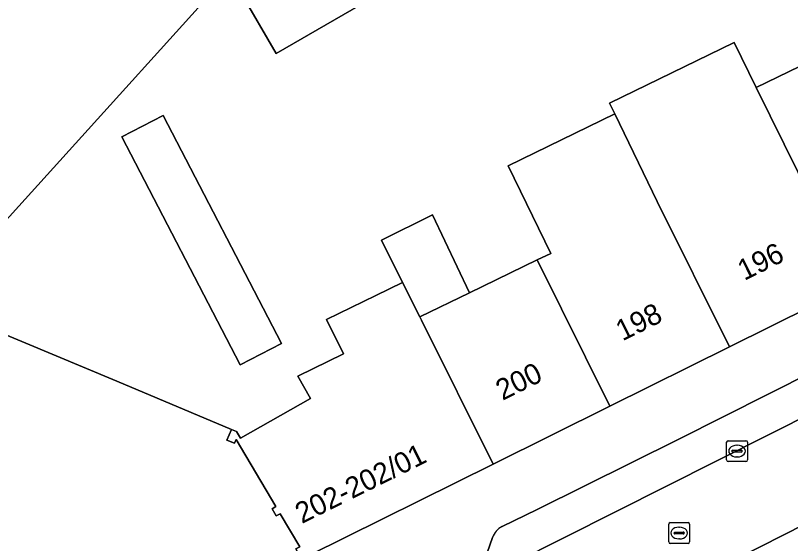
# Model space of a CAD drawing. Extents: x 161771 to 163125, y 382475 to 383179.
# Drawn here: x 162193.76 to 162230.92, y 382655.51 to 382680.84 of the extents above; entities that cross this region are included whole.
import ezdxf

# ---------------------------------------------------------------- set-up
doc = ezdxf.new("R2010")
doc.units = 0
for name, color, linetype in [('IMGEO_Erf', 7, 'Continuous'), ('IMGEO_Kolk', 7, 'Continuous'), ('IMGEO_Pand', 7, 'Continuous'), ('IMGEO_Pand_nummerreeks', 7, 'Continuous'), ('IMGEO_Parkeervlak_open', 7, 'Continuous'), ('IMGEO_Rijbaan_lokaal_open', 7, 'Continuous'), ('IMGEO_Rioolput', 7, 'Continuous'), ('IMGEO_Voetpad_open', 7, 'Continuous')]:
    doc.layers.add(name, color=color, linetype=linetype)

msp = doc.modelspace()

# ---------------------------------------------------------------- linework, layer by layer
at = {"layer": 'IMGEO_Erf'}
msp.add_lwpolyline([(162209.762, 382689.239), (162189.675, 382667.014), (162198.614, 382663.288), (162204.11, 382660.982), (162204.354, 382660.88), (162204.538, 382660.563), (162207.901, 382662.471), (162207.296, 382663.538), (162209.482, 382664.6), (162208.676, 382666.258), (162211.035, 382667.404), (162212.32, 382668.028), (162211.31, 382670.063), (162213.749, 382671.274), (162215.525, 382667.535), (162218.775, 382669.113), (162219.422, 382669.427), (162217.379, 382673.633), (162222.49, 382676.115), (162222.234, 382676.642), (162228.216, 382679.547), (162229.268, 382677.383), (162235.012, 382680.173)], dxfattribs=at)
for points in [[(162211.858, 382682.26), (162206.253, 382679.025), (162204.547, 382681.981), (162209.378, 382686.557)], [(162206.511, 382665.108), (162204.529, 382664.08), (162198.853, 382675.022), (162200.833, 382676.049)]]:
    msp.add_lwpolyline(points, close=True, dxfattribs=at)
at = {"layer": 'IMGEO_Kolk'}
for p, q in [((162227.931, 382660.439), (162228.783, 382660.439)), ((162227.856, 382659.513), (162227.856, 382660.365)), ((162228.344, 382660.219), (162228.369, 382660.219)), ((162228.857, 382660.365), (162228.857, 382659.513)), ((162228.115, 382659.933), (162228.115, 382659.945)), ((162228.553, 382659.896), (162228.155, 382659.896)), ((162228.158, 382659.982), (162228.556, 382659.982)), ((162228.367, 382659.659), (162228.342, 382659.659)), ((162228.599, 382659.945), (162228.599, 382659.933)), ((162228.783, 382659.439), (162227.931, 382659.439))]:
    msp.add_line(p, q, dxfattribs=at)
for points in [[(162227.931, 382660.439), (162228.783, 382660.439)], [(162227.856, 382659.513), (162227.856, 382660.365)], [(162228.857, 382660.365), (162228.857, 382659.513)], [(162228.783, 382659.439), (162227.931, 382659.439)]]:
    msp.add_lwpolyline(points, dxfattribs=at)
for centre, radius, start, end in [((162227.933, 382660.363), 0.0765, 91.552, 178.448), ((162227.933, 382660.363), 0.0765, 91.552, 178.448), ((162228.781, 382660.363), 0.0765, 1.552, 88.448), ((162228.781, 382660.363), 0.0765, 1.552, 88.448), ((162228.155, 382659.942), 0.0403, 85.8775, 175.7526), ((162228.152, 382659.932), 0.0366, 178.938, 274.7102), ((162228.556, 382659.939), 0.043, 264.8664, 352.4533), ((162228.56, 382659.944), 0.0386, 1.7309, 96.639), ((162227.933, 382659.515), 0.0765, 181.552, 268.448), ((162227.933, 382659.515), 0.0765, 181.552, 268.448), ((162228.781, 382659.515), 0.0765, 271.552, 358.448), ((162228.781, 382659.515), 0.0765, 271.552, 358.448)]:
    msp.add_arc(centre, radius, start, end, dxfattribs=at)
for centre, major_axis, ratio, start_param, end_param in [((162228.343, 382659.939), (-0.387, 0.002), 0.722429, 4.712389, 7.853982), ((162228.368, 382659.939), (-0.39, 0.002), 0.717154, 1.570796, 4.712389)]:
    msp.add_ellipse(centre, major_axis=major_axis, ratio=ratio, start_param=start_param, end_param=end_param, dxfattribs=at)
at = {"layer": 'IMGEO_Pand'}
for points in [[(162189.675, 382667.014), (162209.762, 382689.239), (162190.797, 382706.034), (162165.639, 382678.074), (162164.832, 382678.395), (162160.996, 382670.394), (162159.369, 382667.001), (162158.834, 382665.885), (162158.988, 382665.812), (162166.726, 382662.151), (162167.795, 382664.411), (162171.191, 382662.819), (162174.993, 382661.036), (162174.459, 382659.906), (162178.229, 382658.124), (162182.008, 382656.338), (162181.461, 382655.181), (162181.94, 382654.954), (162185.346, 382662.156)], [(162209.378, 382686.557), (162204.547, 382681.981), (162206.253, 382679.025), (162211.858, 382682.26)], [(162233.953, 382667.895), (162239.895, 382670.843), (162236.452, 382677.773), (162236.32, 382677.993), (162235.012, 382680.173), (162229.268, 382677.383)], [(162229.268, 382677.383), (162228.216, 382679.547), (162222.234, 382676.642), (162222.49, 382676.115), (162224.533, 382671.91), (162227.996, 382664.939), (162233.953, 382667.895)], [(162204.529, 382664.08), (162206.511, 382665.108), (162200.833, 382676.049), (162198.853, 382675.022)], [(162224.533, 382671.91), (162222.49, 382676.115), (162217.379, 382673.633), (162219.422, 382669.427), (162218.775, 382669.113), (162222.263, 382662.095), (162227.996, 382664.939)], [(162212.32, 382668.028), (162213.141, 382666.377), (162215.525, 382667.535), (162213.749, 382671.274), (162211.31, 382670.063)], [(162218.775, 382669.113), (162215.525, 382667.535), (162213.141, 382666.377), (162213.219, 382666.23), (162216.656, 382659.313), (162222.263, 382662.095)], [(162213.219, 382666.23), (162213.141, 382666.377), (162212.32, 382668.028), (162211.035, 382667.404), (162208.676, 382666.258), (162209.482, 382664.6), (162207.296, 382663.538), (162207.901, 382662.471), (162204.538, 382660.563), (162204.354, 382660.88), (162204.11, 382660.982), (162203.894, 382660.467), (162204.263, 382660.313), (162204.337, 382660.489), (162206.239, 382657.281), (162206.059, 382657.174), (162206.263, 382656.83), (162206.443, 382656.937), (162207.386, 382655.345), (162207.2, 382655.246), (162207.388, 382654.892), (162207.726, 382655.072), (162207.825, 382654.931), (162216.656, 382659.313)], [(162204.337, 382660.489), (162204.263, 382660.313), (162203.894, 382660.467), (162204.11, 382660.982), (162198.614, 382663.288), (162189.675, 382667.014), (162185.346, 382662.156), (162181.94, 382654.954), (162199.862, 382647.487), (162205.718, 382652.21), (162207.575, 382653.731), (162208.22, 382654.26), (162207.825, 382654.931), (162207.726, 382655.072), (162207.388, 382654.892), (162207.2, 382655.246), (162207.386, 382655.345), (162206.443, 382656.937), (162206.263, 382656.83), (162206.059, 382657.174), (162206.239, 382657.281)]]:
    msp.add_lwpolyline(points, close=True, dxfattribs=at)
at = {"layer": 'IMGEO_Parkeervlak_open'}
for points in [[(162401.256, 382747.01), (162400.386, 382746.491), (162370.2, 382728.476), (162367.741, 382727.079), (162354.685, 382720.034), (162351.77, 382718.461), (162349.822, 382717.41), (162348.194, 382716.555), (162332.897, 382708.52), (162326.104, 382704.354), (162325.132, 382703.807), (162292.384, 382687.247), (162288.66, 382685.364), (162272.146, 382677.013), (162226.284, 382653.729), (162225.203, 382653.3)], [(162255.686, 382675.69), (162225.558, 382660.519), (162218.779, 382657.135), (162217.093, 382656.32)], [(162215.227, 382653.35), (162259.018, 382675.401)], [(162216.632, 382655.789), (162216.129, 382654.367)]]:
    msp.add_lwpolyline(points, dxfattribs=at)
msp.add_arc((162217.503, 382655.499), 0.918, 116.5165, 161.5562, dxfattribs=at)
at = {"layer": 'IMGEO_Rijbaan_lokaal_open'}
for points in [[(162272.146, 382677.013), (162288.66, 382685.364), (162286.63, 382689.373), (162270.89, 382681.387), (162270.451, 382681.164), (162259.872, 382675.793), (162259.311, 382675.51), (162259.018, 382675.401), (162215.227, 382653.35), (162215.202, 382653.338), (162214.056, 382652.688)], [(162225.203, 382653.3), (162226.284, 382653.729), (162272.146, 382677.013)]]:
    msp.add_lwpolyline(points, dxfattribs=at)
at = {"layer": 'IMGEO_Rioolput'}
for p, q in [((162225.08, 382655.582), (162225.08, 382656.434)), ((162225.155, 382656.508), (162226.007, 382656.508)), ((162225.568, 382656.288), (162225.593, 382656.288)), ((162226.081, 382656.434), (162226.081, 382655.582)), ((162225.339, 382656.002), (162225.339, 382656.014)), ((162225.777, 382655.965), (162225.379, 382655.965)), ((162225.382, 382656.051), (162225.78, 382656.051)), ((162225.823, 382656.014), (162225.823, 382656.002)), ((162225.591, 382655.728), (162225.566, 382655.728)), ((162226.007, 382655.508), (162225.155, 382655.508))]:
    msp.add_line(p, q, dxfattribs=at)
for points in [[(162225.08, 382655.582), (162225.08, 382656.434)], [(162225.155, 382656.508), (162226.007, 382656.508)], [(162226.081, 382656.434), (162226.081, 382655.582)], [(162226.007, 382655.508), (162225.155, 382655.508)]]:
    msp.add_lwpolyline(points, dxfattribs=at)
for centre, radius, start, end in [((162225.157, 382656.432), 0.0765, 91.552, 178.448), ((162225.157, 382656.432), 0.0765, 91.552, 178.448), ((162226.005, 382656.432), 0.0765, 1.552, 88.448), ((162226.005, 382656.432), 0.0765, 1.552, 88.448), ((162225.379, 382656.011), 0.0403, 85.8775, 175.7526), ((162225.376, 382656.001), 0.0366, 178.938, 274.7102), ((162225.78, 382656.008), 0.043, 264.8664, 352.4533), ((162225.784, 382656.013), 0.0386, 1.7309, 96.639), ((162225.157, 382655.584), 0.0765, 181.552, 268.448), ((162225.157, 382655.584), 0.0765, 181.552, 268.448), ((162226.005, 382655.584), 0.0765, 271.552, 358.448), ((162226.005, 382655.584), 0.0765, 271.552, 358.448)]:
    msp.add_arc(centre, radius, start, end, dxfattribs=at)
for centre, major_axis, ratio, start_param, end_param in [((162225.567, 382656.008), (-0.387, 0.002), 0.722429, 4.712389, 7.853982), ((162225.592, 382656.008), (-0.39, 0.002), 0.717154, 1.570796, 4.712389)]:
    msp.add_ellipse(centre, major_axis=major_axis, ratio=ratio, start_param=start_param, end_param=end_param, dxfattribs=at)
at = {"layer": 'IMGEO_Voetpad_open'}
for points in [[(162259.018, 382675.401), (162259.311, 382675.51), (162259.872, 382675.793), (162259.646, 382676.238), (162257.389, 382679.523), (162251.52, 382676.611), (162245.48, 382673.614), (162239.895, 382670.843), (162233.953, 382667.895), (162227.996, 382664.939), (162222.263, 382662.095), (162216.656, 382659.313), (162207.825, 382654.931), (162208.22, 382654.26), (162207.575, 382653.731), (162205.718, 382652.21), (162199.862, 382647.487), (162203.17, 382646.308), (162205.019, 382647.798)], [(162217.093, 382656.32), (162218.779, 382657.135), (162225.558, 382660.519), (162255.686, 382675.69)], [(162216.129, 382654.367), (162216.632, 382655.789)]]:
    msp.add_lwpolyline(points, dxfattribs=at)
msp.add_arc((162217.503, 382655.499), 0.918, 116.5165, 161.5562, dxfattribs=at)

# ---------------------------------------------------------------- texts
at = {"layer": 'IMGEO_Pand_nummerreeks'}
for s, rotation, p in [('196', 26.3904, (162228.701, 382668.102)), ('198', 26.3847, (162222.861, 382665.204)), ('200', 26.3904, (162217.108, 382662.349)), ('202-202/01', 26.3904, (162207.487, 382656.438))]:
    msp.add_text(s, height=1, rotation=rotation, dxfattribs=at).set_placement(p)

doc.saveas('drawing.dxf')
